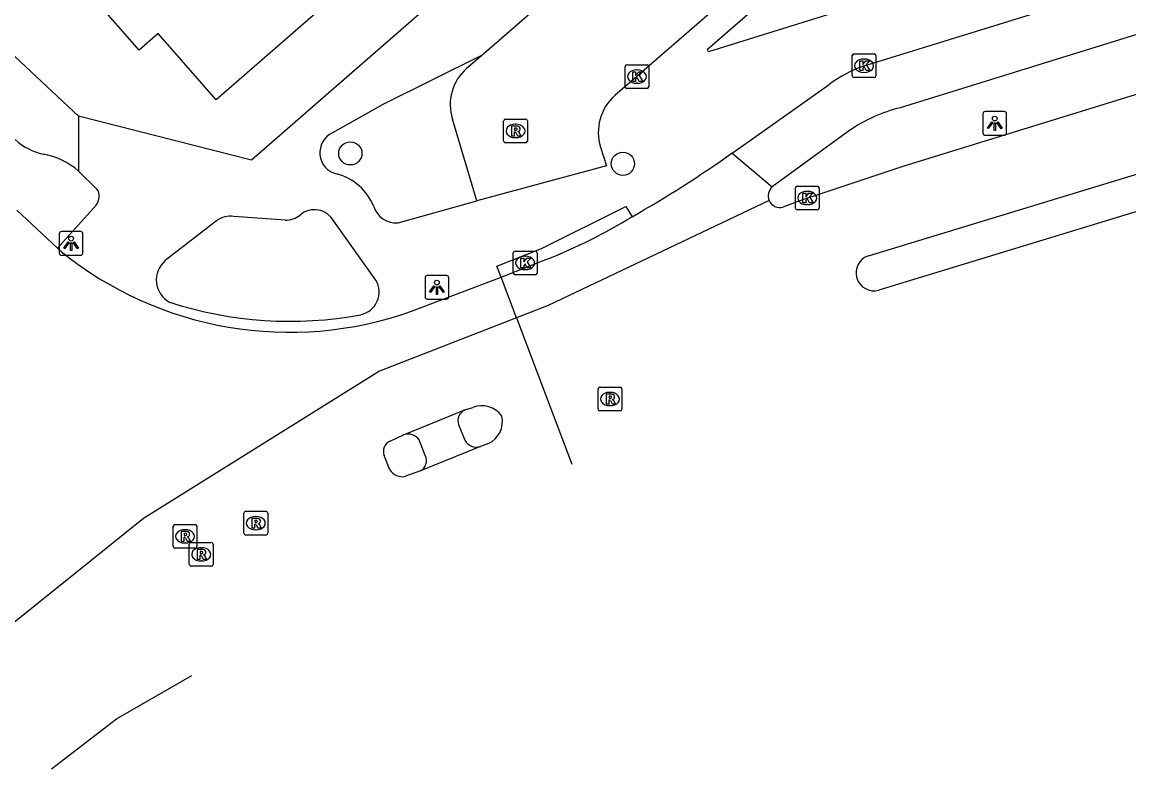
# Model space of a CAD drawing. Extents: x 161772 to 163123, y 383092 to 383917.
# Drawn here: x 162815.37 to 162862.02, y 383656.71 to 383688.18 of the extents above; entities that cross this region are included whole.
import ezdxf

# ---------------------------------------------------------------- set-up
doc = ezdxf.new("R2010")
doc.units = 0
for name, color, linetype in [('IMGEO_Boom', 7, 'Continuous'), ('IMGEO_Fietspad_gesloten', 7, 'Continuous'), ('IMGEO_Kolk', 7, 'Continuous'), ('IMGEO_Lichtpunt', 7, 'Continuous'), ('IMGEO_Pand', 7, 'Continuous'), ('IMGEO_Rijbaan_lokaal_gesloten', 7, 'Continuous'), ('IMGEO_Rijbaan_lokaal_open', 7, 'Continuous'), ('IMGEO_Rioolput', 7, 'Continuous'), ('IMGEO_Voetpad_open', 7, 'Continuous')]:
    doc.layers.add(name, color=color, linetype=linetype)

msp = doc.modelspace()

# ---------------------------------------------------------------- linework, layer by layer
at = {"layer": 'IMGEO_Boom'}
for centre in [(162829.201, 383682.652), (162840.691, 383682.215)]:
    msp.add_circle(centre, 0.489, dxfattribs=at)
at = {"layer": 'IMGEO_Fietspad_gesloten'}
for points in [[(162850.859, 383686.346), (162861.465, 383689.633)], [(162862.575, 383687.736), (162852.379, 383684.578)], [(162845.3, 383682.668), (162849.39, 383685.559)], [(162850.238, 383683.611), (162846.981, 383681.239)]]:
    msp.add_lwpolyline(points, dxfattribs=at)
for centre, radius, start, end in [((162852.877, 383680.815), 5.888, 110.0434, 126.316), ((162854.028, 383678.074), 6.71, 104.2244, 124.389)]:
    msp.add_arc(centre, radius, start, end, dxfattribs=at)
at = {"layer": 'IMGEO_Kolk'}
for p, q in [((162850.357, 383685.92), (162850.357, 383686.772)), ((162850.432, 383686.846), (162851.284, 383686.846)), ((162850.845, 383686.626), (162850.87, 383686.626)), ((162851.358, 383686.772), (162851.358, 383685.92)), ((162840.783, 383685.461), (162840.783, 383686.313)), ((162840.858, 383686.387), (162841.71, 383686.387)), ((162841.271, 383686.167), (162841.296, 383686.167)), ((162841.784, 383686.313), (162841.784, 383685.461)), ((162850.868, 383686.066), (162850.843, 383686.066)), ((162841.294, 383685.607), (162841.269, 383685.607)), ((162851.284, 383685.846), (162850.432, 383685.846)), ((162841.71, 383685.387), (162840.858, 383685.387)), ((162847.961, 383680.345), (162847.961, 383681.197)), ((162848.036, 383681.271), (162848.888, 383681.271)), ((162848.449, 383681.051), (162848.474, 383681.051)), ((162848.962, 383681.197), (162848.962, 383680.345)), ((162848.472, 383680.491), (162848.447, 383680.491)), ((162848.888, 383680.271), (162848.036, 383680.271)), ((162836.144, 383678.534), (162836.996, 383678.534)), ((162836.069, 383677.608), (162836.069, 383678.46)), ((162836.557, 383678.314), (162836.582, 383678.314)), ((162837.07, 383678.46), (162837.07, 383677.608)), ((162836.58, 383677.754), (162836.555, 383677.754)), ((162836.996, 383677.534), (162836.144, 383677.534))]:
    msp.add_line(p, q, dxfattribs=at)
for points in [[(162850.357, 383685.92), (162850.357, 383686.772)], [(162850.432, 383686.846), (162851.284, 383686.846)], [(162850.678, 383686.546), (162850.801, 383686.546), (162850.801, 383686.395), (162850.931, 383686.546), (162851.095, 383686.546), (162850.949, 383686.395), (162851.102, 383686.146), (162850.95, 383686.146), (162850.865, 383686.31), (162850.801, 383686.243), (162850.801, 383686.146), (162850.678, 383686.146), (162850.678, 383686.546)], [(162851.358, 383686.772), (162851.358, 383685.92)], [(162840.783, 383685.461), (162840.783, 383686.313)], [(162840.858, 383686.387), (162841.71, 383686.387)], [(162841.104, 383686.087), (162841.227, 383686.087), (162841.227, 383685.936), (162841.357, 383686.087), (162841.521, 383686.087), (162841.375, 383685.936), (162841.528, 383685.687), (162841.376, 383685.687), (162841.291, 383685.851), (162841.227, 383685.784), (162841.227, 383685.687), (162841.104, 383685.687), (162841.104, 383686.087)], [(162841.784, 383686.313), (162841.784, 383685.461)], [(162851.284, 383685.846), (162850.432, 383685.846)], [(162841.71, 383685.387), (162840.858, 383685.387)], [(162847.961, 383680.345), (162847.961, 383681.197)], [(162848.036, 383681.271), (162848.888, 383681.271)], [(162848.282, 383680.971), (162848.405, 383680.971), (162848.405, 383680.82), (162848.535, 383680.971), (162848.699, 383680.971), (162848.553, 383680.82), (162848.706, 383680.571), (162848.554, 383680.571), (162848.469, 383680.735), (162848.405, 383680.668), (162848.405, 383680.571), (162848.282, 383680.571), (162848.282, 383680.971)], [(162848.962, 383681.197), (162848.962, 383680.345)], [(162848.888, 383680.271), (162848.036, 383680.271)], [(162836.144, 383678.534), (162836.996, 383678.534)], [(162836.069, 383677.608), (162836.069, 383678.46)], [(162836.39, 383678.234), (162836.513, 383678.234), (162836.513, 383678.083), (162836.643, 383678.234), (162836.807, 383678.234), (162836.661, 383678.083), (162836.814, 383677.834), (162836.662, 383677.834), (162836.577, 383677.998), (162836.513, 383677.931), (162836.513, 383677.834), (162836.39, 383677.834), (162836.39, 383678.234)], [(162837.07, 383678.46), (162837.07, 383677.608)], [(162836.996, 383677.534), (162836.144, 383677.534)]]:
    msp.add_lwpolyline(points, dxfattribs=at)
for centre, start, end in [((162850.434, 383686.77), 91.552, 178.448), ((162850.434, 383686.77), 91.552, 178.448), ((162851.282, 383686.77), 1.552, 88.448), ((162851.282, 383686.77), 1.552, 88.448), ((162840.86, 383686.311), 91.552, 178.448), ((162840.86, 383686.311), 91.552, 178.448), ((162841.708, 383686.311), 1.552, 88.448), ((162841.708, 383686.311), 1.552, 88.448), ((162850.434, 383685.922), 181.552, 268.448), ((162850.434, 383685.922), 181.552, 268.448), ((162851.282, 383685.922), 271.552, 358.448), ((162851.282, 383685.922), 271.552, 358.448), ((162840.86, 383685.463), 181.552, 268.448), ((162840.86, 383685.463), 181.552, 268.448), ((162841.708, 383685.463), 271.552, 358.448), ((162841.708, 383685.463), 271.552, 358.448), ((162848.038, 383681.195), 91.552, 178.448), ((162848.038, 383681.195), 91.552, 178.448), ((162848.886, 383681.195), 1.552, 88.448), ((162848.886, 383681.195), 1.552, 88.448), ((162848.038, 383680.347), 181.552, 268.448), ((162848.038, 383680.347), 181.552, 268.448), ((162848.886, 383680.347), 271.552, 358.448), ((162848.886, 383680.347), 271.552, 358.448), ((162836.146, 383678.458), 91.552, 178.448), ((162836.146, 383678.458), 91.552, 178.448), ((162836.994, 383678.458), 1.552, 88.448), ((162836.994, 383678.458), 1.552, 88.448), ((162836.146, 383677.61), 181.552, 268.448), ((162836.146, 383677.61), 181.552, 268.448), ((162836.994, 383677.61), 271.552, 358.448), ((162836.994, 383677.61), 271.552, 358.448)]:
    msp.add_arc(centre, 0.0765, start, end, dxfattribs=at)
for centre, major_axis, ratio, start_param, end_param in [((162850.844, 383686.346), (-0.387, 0.002), 0.722429, 4.712389, 7.853982), ((162850.869, 383686.346), (-0.39, 0.002), 0.717154, 1.570796, 4.712389), ((162841.27, 383685.887), (-0.387, 0.002), 0.722429, 4.712389, 7.853982), ((162841.295, 383685.887), (-0.39, 0.002), 0.717154, 1.570796, 4.712389), ((162848.448, 383680.771), (-0.387, 0.002), 0.722429, 4.712389, 7.853982), ((162848.473, 383680.771), (-0.39, 0.002), 0.717154, 1.570796, 4.712389), ((162836.556, 383678.034), (-0.387, 0.002), 0.722429, 4.712389, 7.853982), ((162836.581, 383678.034), (-0.39, 0.002), 0.717154, 1.570796, 4.712389)]:
    msp.add_ellipse(centre, major_axis=major_axis, ratio=ratio, start_param=start_param, end_param=end_param, dxfattribs=at)
at = {"layer": 'IMGEO_Lichtpunt'}
for p, q in [((162855.869, 383684.32), (162855.869, 383683.513)), ((162855.869, 383684.32), (162855.869, 383683.513)), ((162856.771, 383684.415), (162855.963, 383684.415)), ((162856.771, 383684.415), (162855.963, 383684.415)), ((162856.865, 383683.513), (162856.865, 383684.32)), ((162856.865, 383683.513), (162856.865, 383684.32)), ((162855.963, 383683.419), (162856.771, 383683.419)), ((162855.963, 383683.419), (162856.771, 383683.419)), ((162816.931, 383679.26), (162816.931, 383678.453)), ((162816.931, 383679.26), (162816.931, 383678.453)), ((162817.833, 383679.355), (162817.025, 383679.355)), ((162817.833, 383679.355), (162817.025, 383679.355)), ((162817.927, 383678.453), (162817.927, 383679.26)), ((162817.927, 383678.453), (162817.927, 383679.26)), ((162817.025, 383678.359), (162817.833, 383678.359)), ((162817.025, 383678.359), (162817.833, 383678.359)), ((162832.351, 383677.41), (162832.351, 383676.603)), ((162832.351, 383677.41), (162832.351, 383676.603)), ((162833.253, 383677.505), (162832.445, 383677.505)), ((162833.253, 383677.505), (162832.445, 383677.505)), ((162833.347, 383676.603), (162833.347, 383677.41)), ((162833.347, 383676.603), (162833.347, 383677.41)), ((162832.445, 383676.509), (162833.253, 383676.509)), ((162832.445, 383676.509), (162833.253, 383676.509))]:
    msp.add_line(p, q, dxfattribs=at)
for points in [[(162856.243, 383683.984), (162856.282, 383683.956), (162856.094, 383683.694), (162856.056, 383683.721), (162856.243, 383683.984)], [(162856.345, 383683.936), (162856.392, 383683.936), (162856.392, 383683.614), (162856.345, 383683.614), (162856.345, 383683.936)], [(162856.455, 383683.956), (162856.493, 383683.983), (162856.68, 383683.721), (162856.641, 383683.693), (162856.455, 383683.956)], [(162817.305, 383678.924), (162817.344, 383678.896), (162817.156, 383678.634), (162817.118, 383678.661), (162817.305, 383678.924)], [(162817.407, 383678.876), (162817.454, 383678.876), (162817.454, 383678.554), (162817.407, 383678.554), (162817.407, 383678.876)], [(162817.517, 383678.896), (162817.555, 383678.923), (162817.742, 383678.661), (162817.703, 383678.633), (162817.517, 383678.896)], [(162832.725, 383677.074), (162832.764, 383677.046), (162832.576, 383676.784), (162832.538, 383676.811), (162832.725, 383677.074)], [(162832.827, 383677.026), (162832.874, 383677.026), (162832.874, 383676.704), (162832.827, 383676.704), (162832.827, 383677.026)], [(162832.937, 383677.046), (162832.975, 383677.073), (162833.162, 383676.811), (162833.123, 383676.783), (162832.937, 383677.046)]]:
    msp.add_lwpolyline(points, dxfattribs=at)
for centre in [(162856.368, 383684.118), (162817.43, 383679.058), (162832.85, 383677.208)]:
    msp.add_circle(centre, 0.0994, dxfattribs=at)
for centre, start, end in [((162855.963, 383684.32), 90, 180), ((162855.963, 383684.32), 90, 180), ((162856.771, 383684.32), 0, 90), ((162856.771, 383684.32), 0, 90), ((162855.963, 383683.513), 180, 270), ((162855.963, 383683.513), 180, 270), ((162856.771, 383683.513), 270, 0), ((162856.771, 383683.513), 270, 360), ((162817.025, 383679.26), 90, 180), ((162817.025, 383679.26), 90, 180), ((162817.833, 383679.26), 0, 90), ((162817.833, 383679.26), 0, 90), ((162817.025, 383678.453), 180, 270), ((162817.025, 383678.453), 180, 270), ((162817.833, 383678.453), 270, 0), ((162817.833, 383678.453), 270, 360), ((162832.445, 383677.41), 90, 180), ((162832.445, 383677.41), 90, 180), ((162833.253, 383677.41), 0, 90), ((162833.253, 383677.41), 0, 90), ((162832.445, 383676.603), 180, 270), ((162832.445, 383676.603), 180, 270), ((162833.253, 383676.603), 270, 0), ((162833.253, 383676.603), 270, 360)]:
    msp.add_arc(centre, 0.0946, start, end, dxfattribs=at)
at = {"layer": 'IMGEO_Pand'}
msp.add_lwpolyline([(162828.71, 383689.42), (162823.55, 383684.904), (162821.101, 383687.703), (162820.299, 383687.001), (162816.599, 383691.229), (162822.477, 383696.373)], dxfattribs=at)
at = {"layer": 'IMGEO_Rijbaan_lokaal_gesloten'}
for points in [[(162870.271, 383687.159), (162866.362, 383686.244), (162866.147, 383686.183), (162865.931, 383686.118), (162863.023, 383685.347), (162852.486, 383682.104), (162848.7, 383680.84), (162848.462, 383680.77), (162847.439, 383680.385)], [(162851.038, 383678.333), (162868.295, 383683.582)], [(162845.3, 383682.668), (162846.981, 383681.239)], [(162868.761, 383682.155), (162851.478, 383676.888)], [(162846.862, 383680.663), (162837.539, 383676.241), (162836.211, 383675.725)], [(162835.565, 383677.434), (162837.442, 383678.176)], [(162836.211, 383675.725), (162835.565, 383677.434)], [(162836.211, 383675.725), (162830.431, 383673.478), (162820.481, 383667.268), (162813.087, 383661.332), (162810.001, 383658.561)], [(162836.211, 383675.725), (162838.543, 383669.56), (162838.543, 383669.56)], [(162831.446, 383670.789), (162834.033, 383671.847)], [(162834.033, 383671.847), (162834.359, 383671.941)], [(162830.885, 383670.529), (162831.446, 383670.789)], [(162834.682, 383670.303), (162832.162, 383669.268)], [(162835.021, 383670.428), (162834.682, 383670.303)], [(162830.869, 383669.317), (162830.622, 383669.917)], [(162832.162, 383669.268), (162831.523, 383669.042)], [(162816.61, 383656.714), (162819.338, 383658.823), (162822.52, 383660.655)]]:
    msp.add_lwpolyline(points, dxfattribs=at)
for centre, radius, start, end in [((162815.557, 383724.74), 51.523, 299.694, 305.2589), ((162847.319, 383680.869), 0.501, 132.3773, 204.2768), ((162847.316, 383680.868), 0.498, 204.2893, 284.261), ((162828.873, 383700.004), 23.45, 291.4328, 301.3692), ((162851.273, 383677.615), 0.755, 108.0988, 285.772), ((162834.746, 383670.985), 1.031, 35.3754, 112.0325), ((162834.599, 383671.351), 1.015, 294.581, 13.1661), ((162831.078, 383670.083), 0.486, 113.458, 200.0319), ((162831.385, 383669.628), 0.602, 211.0895, 283.2981)]:
    msp.add_arc(centre, radius, start, end, dxfattribs=at)
at = {"layer": 'IMGEO_Rijbaan_lokaal_open'}
for points in [[(162834.731, 383686.784), (162838.043, 383689.675), (162856.529, 383705.755), (162858.267, 383707.261)], [(162861.457, 383703.415), (162859.781, 383701.941), (162841.284, 383685.887), (162840.35, 383685.085)], [(162834.104, 383686.237), (162834.731, 383686.784)], [(162834.536, 383680.656), (162833.509, 383684.097)], [(162839.747, 383682.916), (162840.006, 383682.128), (162834.536, 383680.656)], [(162816.853, 383678.664), (162815.14, 383680.261)], [(162816.853, 383678.664), (162817.013, 383678.515)], [(162831.776, 383675.997), (162835.565, 383677.434)]]:
    msp.add_lwpolyline(points, dxfattribs=at)
for centre, radius, start, end in [((162835.433, 383684.715), 2.02, 131.1155, 197.8086), ((162841.722, 383683.535), 2.07, 131.5259, 197.4014), ((162826.643, 383690.438), 15.326, 231.0733, 289.5681)]:
    msp.add_arc(centre, radius, start, end, dxfattribs=at)
at = {"layer": 'IMGEO_Rioolput'}
for p, q in [((162835.739, 383684.097), (162836.591, 383684.097)), ((162835.664, 383683.171), (162835.664, 383684.023)), ((162836.152, 383683.877), (162836.177, 383683.877)), ((162836.665, 383684.023), (162836.665, 383683.171)), ((162836.175, 383683.317), (162836.15, 383683.317)), ((162836.591, 383683.097), (162835.739, 383683.097)), ((162839.646, 383671.874), (162839.646, 383672.726)), ((162839.721, 383672.8), (162840.573, 383672.8)), ((162840.134, 383672.58), (162840.159, 383672.58)), ((162840.647, 383672.726), (162840.647, 383671.874)), ((162840.157, 383672.02), (162840.132, 383672.02)), ((162840.573, 383671.8), (162839.721, 383671.8)), ((162824.715, 383666.642), (162824.715, 383667.494)), ((162824.79, 383667.568), (162825.642, 383667.568)), ((162825.203, 383667.348), (162825.228, 383667.348)), ((162825.716, 383667.494), (162825.716, 383666.642)), ((162821.731, 383666.086), (162821.731, 383666.938)), ((162821.806, 383667.012), (162822.658, 383667.012)), ((162822.732, 383666.938), (162822.732, 383666.086)), ((162822.219, 383666.792), (162822.244, 383666.792)), ((162825.642, 383666.568), (162824.79, 383666.568)), ((162825.226, 383666.788), (162825.201, 383666.788)), ((162822.658, 383666.012), (162821.806, 383666.012)), ((162822.242, 383666.232), (162822.217, 383666.232)), ((162822.413, 383665.329), (162822.413, 383666.181)), ((162822.488, 383666.255), (162823.34, 383666.255)), ((162822.901, 383666.035), (162822.926, 383666.035)), ((162823.414, 383666.181), (162823.414, 383665.329)), ((162822.924, 383665.475), (162822.899, 383665.475)), ((162823.34, 383665.255), (162822.488, 383665.255))]:
    msp.add_line(p, q, dxfattribs=at)
for points in [[(162835.739, 383684.097), (162836.591, 383684.097)], [(162835.664, 383683.171), (162835.664, 383684.023)], [(162836.253, 383683.795), (162836.001, 383683.797), (162836.001, 383683.397)], [(162836.179, 383683.716), (162836.125, 383683.716), (162836.125, 383683.635)], [(162836.125, 383683.635), (162836.177, 383683.635)], [(162836.665, 383684.023), (162836.665, 383683.171)], [(162836.001, 383683.397), (162836.125, 383683.397), (162836.125, 383683.559), (162836.136, 383683.559)], [(162836.183, 383683.53), (162836.254, 383683.397), (162836.394, 383683.397), (162836.329, 383683.523)], [(162836.591, 383683.097), (162835.739, 383683.097)], [(162839.646, 383671.874), (162839.646, 383672.726)], [(162839.721, 383672.8), (162840.573, 383672.8)], [(162840.235, 383672.498), (162839.983, 383672.5), (162839.983, 383672.1)], [(162840.647, 383672.726), (162840.647, 383671.874)], [(162839.983, 383672.1), (162840.107, 383672.1), (162840.107, 383672.262), (162840.118, 383672.262)], [(162840.161, 383672.419), (162840.107, 383672.419), (162840.107, 383672.338)], [(162840.107, 383672.338), (162840.159, 383672.338)], [(162840.165, 383672.233), (162840.236, 383672.1), (162840.376, 383672.1), (162840.311, 383672.226)], [(162840.573, 383671.8), (162839.721, 383671.8)], [(162824.715, 383666.642), (162824.715, 383667.494)], [(162824.79, 383667.568), (162825.642, 383667.568)], [(162825.716, 383667.494), (162825.716, 383666.642)], [(162821.731, 383666.086), (162821.731, 383666.938)], [(162821.806, 383667.012), (162822.658, 383667.012)], [(162822.732, 383666.938), (162822.732, 383666.086)], [(162825.304, 383667.266), (162825.052, 383667.268), (162825.052, 383666.868)], [(162825.052, 383666.868), (162825.176, 383666.868), (162825.176, 383667.03), (162825.187, 383667.03)], [(162825.23, 383667.187), (162825.176, 383667.187), (162825.176, 383667.106)], [(162825.176, 383667.106), (162825.228, 383667.106)], [(162825.234, 383667.001), (162825.305, 383666.868), (162825.445, 383666.868), (162825.38, 383666.994)], [(162822.32, 383666.71), (162822.068, 383666.712), (162822.068, 383666.312)], [(162822.068, 383666.312), (162822.192, 383666.312), (162822.192, 383666.474), (162822.203, 383666.474)], [(162822.246, 383666.631), (162822.192, 383666.631), (162822.192, 383666.55)], [(162822.192, 383666.55), (162822.244, 383666.55)], [(162822.25, 383666.445), (162822.321, 383666.312), (162822.461, 383666.312), (162822.396, 383666.438)], [(162825.642, 383666.568), (162824.79, 383666.568)], [(162822.658, 383666.012), (162821.806, 383666.012)], [(162822.413, 383665.329), (162822.413, 383666.181)], [(162822.488, 383666.255), (162823.34, 383666.255)], [(162823.002, 383665.953), (162822.75, 383665.955), (162822.75, 383665.555)], [(162823.414, 383666.181), (162823.414, 383665.329)], [(162822.75, 383665.555), (162822.874, 383665.555), (162822.874, 383665.717), (162822.885, 383665.717)], [(162822.928, 383665.874), (162822.874, 383665.874), (162822.874, 383665.793)], [(162822.874, 383665.793), (162822.926, 383665.793)], [(162822.932, 383665.688), (162823.003, 383665.555), (162823.143, 383665.555), (162823.078, 383665.681)], [(162823.34, 383665.255), (162822.488, 383665.255)]]:
    msp.add_lwpolyline(points, dxfattribs=at)
for centre, radius, start, end in [((162835.741, 383684.021), 0.0765, 91.552, 178.448), ((162835.741, 383684.021), 0.0765, 91.552, 178.448), ((162836.589, 383684.021), 0.0765, 1.552, 88.448), ((162836.589, 383684.021), 0.0765, 1.552, 88.448), ((162836.161, 383683.824), 0.19, 274.7715, 282.9687), ((162836.185, 383683.62), 0.0964, 77.0061, 93.1865), ((162836.199, 383683.677), 0.0378, 276.6634, 79.6772), ((162836.252, 383683.685), 0.109, 350.3612, 89.416), ((162836.25, 383683.685), 0.112, 277.5842, 350.9817), ((162835.741, 383683.173), 0.0765, 181.552, 268.448), ((162835.741, 383683.173), 0.0765, 181.552, 268.448), ((162836.135, 383683.506), 0.0533, 26.0293, 88.6989), ((162836.234, 383683.47), 0.108, 29.5134, 73.7905), ((162836.589, 383683.173), 0.0765, 271.552, 358.448), ((162836.589, 383683.173), 0.0765, 271.552, 358.448), ((162839.723, 383672.724), 0.0765, 91.552, 178.448), ((162839.723, 383672.724), 0.0765, 91.552, 178.448), ((162840.234, 383672.388), 0.109, 350.3612, 89.416), ((162840.571, 383672.724), 0.0765, 1.552, 88.448), ((162840.571, 383672.724), 0.0765, 1.552, 88.448), ((162840.117, 383672.209), 0.0533, 26.0293, 88.6989), ((162840.143, 383672.527), 0.19, 274.7715, 282.9687), ((162840.167, 383672.323), 0.0964, 77.0061, 93.1865), ((162840.181, 383672.38), 0.0378, 276.6634, 79.6772), ((162840.232, 383672.388), 0.112, 277.5842, 350.9817), ((162840.216, 383672.173), 0.108, 29.5134, 73.7905), ((162839.723, 383671.876), 0.0765, 181.552, 268.448), ((162839.723, 383671.876), 0.0765, 181.552, 268.448), ((162840.571, 383671.876), 0.0765, 271.552, 358.448), ((162840.571, 383671.876), 0.0765, 271.552, 358.448), ((162824.792, 383667.492), 0.0765, 91.552, 178.448), ((162824.792, 383667.492), 0.0765, 91.552, 178.448), ((162825.64, 383667.492), 0.0765, 1.552, 88.448), ((162825.64, 383667.492), 0.0765, 1.552, 88.448), ((162821.808, 383666.936), 0.0765, 91.552, 178.448), ((162821.808, 383666.936), 0.0765, 91.552, 178.448), ((162822.656, 383666.936), 0.0765, 1.552, 88.448), ((162822.656, 383666.936), 0.0765, 1.552, 88.448), ((162825.186, 383666.977), 0.0533, 26.0293, 88.6989), ((162825.212, 383667.295), 0.19, 274.7715, 282.9687), ((162825.236, 383667.091), 0.0964, 77.0061, 93.1865), ((162825.25, 383667.148), 0.0378, 276.6634, 79.6772), ((162825.303, 383667.156), 0.109, 350.3612, 89.416), ((162825.301, 383667.156), 0.112, 277.5842, 350.9817), ((162825.285, 383666.941), 0.108, 29.5134, 73.7905), ((162822.202, 383666.421), 0.0533, 26.0293, 88.6989), ((162822.228, 383666.739), 0.19, 274.7715, 282.9687), ((162822.252, 383666.535), 0.0964, 77.0061, 93.1865), ((162822.266, 383666.592), 0.0378, 276.6634, 79.6772), ((162822.319, 383666.6), 0.109, 350.3612, 89.416), ((162822.317, 383666.6), 0.112, 277.5842, 350.9817), ((162822.301, 383666.385), 0.108, 29.5134, 73.7905), ((162824.792, 383666.644), 0.0765, 181.552, 268.448), ((162824.792, 383666.644), 0.0765, 181.552, 268.448), ((162825.64, 383666.644), 0.0765, 271.552, 358.448), ((162825.64, 383666.644), 0.0765, 271.552, 358.448), ((162821.808, 383666.088), 0.0765, 181.552, 268.448), ((162821.808, 383666.088), 0.0765, 181.552, 268.448), ((162822.49, 383666.179), 0.0765, 91.552, 178.448), ((162822.49, 383666.179), 0.0765, 91.552, 178.448), ((162822.656, 383666.088), 0.0765, 271.552, 358.448), ((162822.656, 383666.088), 0.0765, 271.552, 358.448), ((162823.001, 383665.843), 0.109, 350.3612, 89.416), ((162823.338, 383666.179), 0.0765, 1.552, 88.448), ((162823.338, 383666.179), 0.0765, 1.552, 88.448), ((162822.884, 383665.664), 0.0533, 26.0293, 88.6989), ((162822.91, 383665.982), 0.19, 274.7715, 282.9687), ((162822.934, 383665.778), 0.0964, 77.0061, 93.1865), ((162822.948, 383665.835), 0.0378, 276.6634, 79.6772), ((162822.999, 383665.843), 0.112, 277.5842, 350.9817), ((162822.983, 383665.628), 0.108, 29.5134, 73.7905), ((162822.49, 383665.331), 0.0765, 181.552, 268.448), ((162822.49, 383665.331), 0.0765, 181.552, 268.448), ((162823.338, 383665.331), 0.0765, 271.552, 358.448), ((162823.338, 383665.331), 0.0765, 271.552, 358.448)]:
    msp.add_arc(centre, radius, start, end, dxfattribs=at)
for centre, major_axis, ratio, start_param, end_param in [((162836.151, 383683.597), (-0.387, 0.002), 0.722429, 4.712389, 7.853982), ((162836.176, 383683.597), (-0.39, 0.002), 0.717154, 1.570796, 4.712389), ((162840.133, 383672.3), (-0.387, 0.002), 0.722429, 4.712389, 7.853982), ((162840.158, 383672.3), (-0.39, 0.002), 0.717154, 1.570796, 4.712389), ((162825.202, 383667.068), (-0.387, 0.002), 0.722429, 4.712389, 7.853982), ((162825.227, 383667.068), (-0.39, 0.002), 0.717154, 1.570796, 4.712389), ((162822.218, 383666.512), (-0.387, 0.002), 0.722429, 4.712389, 7.853982), ((162822.243, 383666.512), (-0.39, 0.002), 0.717154, 1.570796, 4.712389), ((162822.9, 383665.755), (-0.387, 0.002), 0.722429, 4.712389, 7.853982), ((162822.925, 383665.755), (-0.39, 0.002), 0.717154, 1.570796, 4.712389)]:
    msp.add_ellipse(centre, major_axis=major_axis, ratio=ratio, start_param=start_param, end_param=end_param, dxfattribs=at)
at = {"layer": 'IMGEO_Voetpad_open'}
for points in [[(162751.261, 383747.803), (162809.019, 383692.391), (162817.744, 383684.215)], [(162853.538, 383712.077), (162852.819, 383706.558), (162825.038, 383682.372), (162817.744, 383684.215)], [(162859.53, 383691.685), (162844.296, 383686.933), (162844.253, 383687.047), (162855.921, 383697.173)], [(162834.731, 383686.784), (162830.601, 383684.731), (162828.451, 383683.516)], [(162817.744, 383684.215), (162817.745, 383681.905)], [(162817.745, 383681.905), (162818.52, 383681.148)], [(162818.484, 383680.476), (162816.853, 383678.664)], [(162831.21, 383679.726), (162834.536, 383680.656)], [(162835.565, 383677.434), (162835.38, 383677.9), (162837.259, 383678.641), (162840.821, 383680.41), (162841.08, 383679.982)], [(162826.46, 383679.841), (162824.288, 383679.997)], [(162823.558, 383679.805), (162821.4, 383678.132)], [(162830.273, 383677.308), (162828.503, 383679.797)], [(162833.759, 383671.222), (162834.029, 383670.561)], [(162832.361, 383669.915), (162832.104, 383670.574)]]:
    msp.add_lwpolyline(points, dxfattribs=at)
for centre, radius, start, end in [((162816.879, 383685.281), 2.736, 228.4608, 256.6392), ((162828.836, 383682.68), 0.921, 114.7198, 256.6883), ((162815.747, 383679.643), 3.018, 48.5584, 80.4734), ((162828.046, 383679.544), 2.313, 22.2494, 75.5294), ((162818.039, 383680.837), 0.573, 320.9842, 32.8828), ((162831.133, 383680.714), 0.991, 197.2658, 274.4285), ((162824.15, 383679.037), 0.97, 81.8337, 127.6379), ((162826.479, 383680.822), 0.981, 268.8706, 308.1093), ((162827.693, 383679.357), 0.922, 28.5286, 131.2388), ((162822.083, 383677.32), 1.061, 130.0427, 241.7875), ((162829.446, 383676.804), 0.968, 281.4806, 31.3724), ((162826.643, 383691.828), 16.252, 251.8513, 280.6225), ((162834.255, 383671.377), 0.519, 115.251, 197.4037), ((162831.636, 383670.257), 0.565, 34.1274, 109.6833), ((162834.512, 383670.829), 0.552, 208.9821, 287.9), ((162831.919, 383669.697), 0.493, 299.5778, 26.2292)]:
    msp.add_arc(centre, radius, start, end, dxfattribs=at)

doc.saveas('drawing.dxf')
